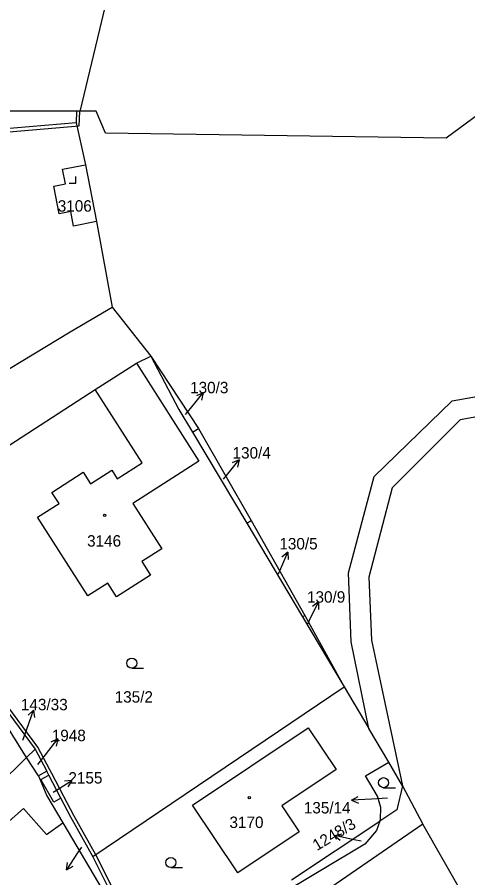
# Model space of a CAD drawing. Extents: x -866656 to -858817, y -1041816 to -1038653.
# Drawn here: x -866364 to -866297, y -1039165.9 to -1039037.7 of the extents above; entities that cross this region are included whole.
import ezdxf

# ---------------------------------------------------------------- set-up
doc = ezdxf.new("R2010")
doc.units = 0
for name, color, linetype in [('Hranice parcel', 7, 'Continuous'), ('Parcelní čísla', 7, 'Continuous'), ('Pop  PČ popisy', 7, 'Continuous'), ('Vnitřní kresba', 7, 'Continuous'), ('Značky budov', 7, 'Continuous'), ('Značky kultur', 7, 'Continuous')]:
    doc.layers.add(name, color=color, linetype=linetype)

msp = doc.modelspace()

# ---------------------------------------------------------------- linework, layer by layer
at = {"layer": 'Hranice parcel'}
for p, q in [((-866355.18, -1039051.73), (-866376.71, -1039051.68)), ((-866355.18, -1039051.73), (-866355.26, -1039053.46)), ((-866352.25, -1039051.74), (-866355.18, -1039051.73)), ((-866350.86, -1039054.98), (-866352.25, -1039051.74)), ((-866295.34, -1039052.14), (-866300.21, -1039055.72)), ((-866355.26, -1039053.46), (-866429.37, -1039059.79)), ((-866355.26, -1039053.46), (-866353.85, -1039059.73)), ((-866300.21, -1039055.72), (-866350.86, -1039054.98)), ((-866357.29, -1039060.35), (-866353.85, -1039059.73)), ((-866353.85, -1039059.73), (-866352.21, -1039068.16)), ((-866356.85, -1039062.56), (-866357.29, -1039060.35)), ((-866358.58, -1039062.9), (-866356.85, -1039062.56)), ((-866357.78, -1039066.99), (-866358.58, -1039062.9)), ((-866356.06, -1039066.65), (-866357.78, -1039066.99)), ((-866355.65, -1039068.83), (-866356.06, -1039066.65)), ((-866352.21, -1039068.16), (-866355.65, -1039068.83)), ((-866352.21, -1039068.16), (-866349.88, -1039080.91)), ((-866356.15, -1039084.56), (-866349.88, -1039080.91)), ((-866349.88, -1039080.91), (-866344.12, -1039088.2)), ((-866386.26, -1039102.78), (-866356.15, -1039084.56)), ((-866352.41, -1039093.17), (-866346.29, -1039089.26)), ((-866346.29, -1039089.26), (-866344.12, -1039088.2)), ((-866346.29, -1039089.26), (-866337, -1039103.85)), ((-866344.12, -1039088.2), (-866337.05, -1039098.98)), ((-866344.12, -1039088.2), (-866339.97, -1039096.13)), ((-866299.33, -1039094.83), (-866281.05, -1039091.59)), ((-866385.07, -1039114.32), (-866352.41, -1039093.17)), ((-866345.45, -1039104.08), (-866352.41, -1039093.17)), ((-866310.92, -1039106.12), (-866299.33, -1039094.83)), ((-866282.67, -1039094.94), (-866298.15, -1039097.67)), ((-866339.97, -1039096.13), (-866337.96, -1039099.51)), ((-866298.15, -1039097.67), (-866308.26, -1039107.78)), ((-866337.96, -1039099.51), (-866337.05, -1039098.98)), ((-866337.96, -1039099.51), (-866329.89, -1039113.05)), ((-866337.05, -1039098.98), (-866329.23, -1039112.64)), ((-866349.14, -1039106.44), (-866345.45, -1039104.08)), ((-866337, -1039103.85), (-866346.8, -1039110.11)), ((-866358.85, -1039108.48), (-866354.19, -1039105.49)), ((-866354.19, -1039105.49), (-866353.1, -1039107.19)), ((-866353.1, -1039107.19), (-866349.94, -1039105.18)), ((-866349.94, -1039105.18), (-866349.14, -1039106.44)), ((-866314.76, -1039120.44), (-866310.92, -1039106.12)), ((-866357.78, -1039110.15), (-866358.85, -1039108.48)), ((-866308.26, -1039107.78), (-866311.73, -1039121.12)), ((-866360.98, -1039112.19), (-866357.78, -1039110.15)), ((-866346.8, -1039110.11), (-866342.49, -1039116.86)), ((-866353.5, -1039123.89), (-866360.98, -1039112.19)), ((-866329.89, -1039113.05), (-866329.23, -1039112.64)), ((-866329.89, -1039113.05), (-866321.57, -1039127.02)), ((-866329.23, -1039112.64), (-866321.25, -1039126.83)), ((-866342.49, -1039116.86), (-866345.47, -1039118.76)), ((-866345.47, -1039118.76), (-866344.17, -1039120.8)), ((-866344.17, -1039120.8), (-866349.23, -1039124.04)), ((-866314.34, -1039130.73), (-866314.76, -1039120.44)), ((-866311.73, -1039121.12), (-866311.34, -1039130.49)), ((-866350.54, -1039121.99), (-866353.5, -1039123.89)), ((-866349.23, -1039124.04), (-866350.54, -1039121.99)), ((-866321.57, -1039127.02), (-866321.25, -1039126.83)), ((-866321.57, -1039127.02), (-866315.37, -1039137.42)), ((-866321.25, -1039126.83), (-866315.37, -1039137.42)), ((-866311.74, -1039143.61), (-866314.34, -1039130.73)), ((-866311.34, -1039130.49), (-866306.7, -1039152.19)), ((-866362.65, -1039147.97), (-866369.12, -1039137.5)), ((-866368.48, -1039137.1), (-866361.35, -1039146.69)), ((-866352.77, -1039162.68), (-866315.37, -1039137.42)), ((-866315.37, -1039137.42), (-866311.74, -1039143.61)), ((-866337.94, -1039155.04), (-866320.75, -1039143.52)), ((-866320.75, -1039143.52), (-866316.57, -1039149.75)), ((-866308.77, -1039148.66), (-866311.74, -1039143.61)), ((-866362.65, -1039147.97), (-866361.35, -1039146.69)), ((-866361.35, -1039146.69), (-866359.62, -1039150)), ((-866362.65, -1039147.97), (-866372.62, -1039157.81)), ((-866360.85, -1039150.7), (-866362.65, -1039147.97)), ((-866312.22, -1039150.69), (-866308.77, -1039148.66)), ((-866306.7, -1039152.19), (-866308.77, -1039148.66)), ((-866359.62, -1039150), (-866360.85, -1039150.7)), ((-866360.85, -1039150.7), (-866359.59, -1039153.64)), ((-866360.48, -1039151.23), (-866359.32, -1039150.57)), ((-866359.32, -1039150.57), (-866359.62, -1039150)), ((-866357.53, -1039154.01), (-866359.32, -1039150.57)), ((-866316.57, -1039149.75), (-866324.67, -1039155.17)), ((-866310.45, -1039153.7), (-866312.22, -1039150.69)), ((-866358.57, -1039154.61), (-866360.48, -1039151.23)), ((-866306.7, -1039152.19), (-866307.55, -1039155.75)), ((-866306.7, -1039152.19), (-866303.68, -1039157.87)), ((-866359.59, -1039153.64), (-866357.21, -1039157.68)), ((-866357.53, -1039154.01), (-866358.57, -1039154.61)), ((-866356.05, -1039156.85), (-866357.53, -1039154.01)), ((-866309.92, -1039155.39), (-866310.45, -1039153.7)), ((-866370.84, -1039162.35), (-866363.08, -1039155.55)), ((-866363.08, -1039155.55), (-866359.65, -1039159.43)), ((-866331.19, -1039165.11), (-866337.94, -1039155.04)), ((-866324.67, -1039155.17), (-866322.09, -1039159.02)), ((-866307.55, -1039155.75), (-866310.1, -1039157.45)), ((-866309.99, -1039157.16), (-866309.92, -1039155.39)), ((-866352.77, -1039162.68), (-866356.05, -1039156.85)), ((-866310.1, -1039157.45), (-866309.99, -1039157.16)), ((-866359.65, -1039159.43), (-866357.21, -1039157.68)), ((-866357.21, -1039157.68), (-866345.97, -1039176.74)), ((-866303.68, -1039157.87), (-866341.39, -1039183.79)), ((-866323.23, -1039166.19), (-866310.1, -1039157.45)), ((-866310.1, -1039157.45), (-866310.61, -1039158.82)), ((-866285.41, -1039190.05), (-866303.68, -1039157.87)), ((-866322.09, -1039159.02), (-866331.19, -1039165.11)), ((-866310.61, -1039158.82), (-866312.33, -1039160.86)), ((-866312.33, -1039160.86), (-866337.04, -1039175.62)), ((-866345.58, -1039176.95), (-866352.77, -1039162.68))]:
    msp.add_line(p, q, dxfattribs=at)
at = {"layer": 'Pop  PČ popisy'}
for p, q in [((-866338.24, -1039095.98), (-866336.35, -1039093.65)), ((-866336.35, -1039093.65), (-866337.37, -1039094.11)), ((-866336.35, -1039093.65), (-866336.59, -1039094.74)), ((-866338.97, -1039096.89), (-866338.24, -1039095.98)), ((-866332.9, -1039105.95), (-866331.01, -1039103.62)), ((-866331.01, -1039103.62), (-866332.03, -1039104.08)), ((-866331.01, -1039103.62), (-866331.25, -1039104.71)), ((-866333.33, -1039106.49), (-866332.9, -1039105.95)), ((-866324.96, -1039120.14), (-866323.79, -1039117.38)), ((-866323.79, -1039117.38), (-866324.64, -1039118.1)), ((-866323.79, -1039117.38), (-866323.72, -1039118.49)), ((-866325.15, -1039120.59), (-866324.96, -1039120.14)), ((-866320.55, -1039127.48), (-866319.23, -1039124.78)), ((-866319.23, -1039124.78), (-866320.12, -1039125.46)), ((-866319.23, -1039124.78), (-866319.22, -1039125.9)), ((-866320.82, -1039128.03), (-866320.55, -1039127.48)), ((-866362.6, -1039143.71), (-866361.57, -1039140.89)), ((-866361.57, -1039140.89), (-866362.39, -1039141.66)), ((-866361.57, -1039140.89), (-866361.45, -1039142)), ((-866363.2, -1039145.39), (-866362.6, -1039143.71)), ((-866359.83, -1039147.54), (-866357.98, -1039145.18)), ((-866357.98, -1039145.18), (-866358.99, -1039145.66)), ((-866357.98, -1039145.18), (-866358.2, -1039146.27)), ((-866360.96, -1039148.98), (-866359.83, -1039147.54)), ((-866358.43, -1039152.96), (-866355.89, -1039151.37)), ((-866355.89, -1039151.37), (-866357, -1039151.48)), ((-866355.89, -1039151.37), (-866356.47, -1039152.33)), ((-866358.68, -1039153.12), (-866358.43, -1039152.96)), ((-866314.31, -1039154.31), (-866313.33, -1039153.76)), ((-866311.31, -1039154.15), (-866314.31, -1039154.31)), ((-866314.31, -1039154.31), (-866313.28, -1039154.76)), ((-866308.97, -1039154.02), (-866311.31, -1039154.15)), ((-866316.84, -1039159.59), (-866315.76, -1039159.3)), ((-866313.91, -1039160.21), (-866316.84, -1039159.59)), ((-866316.84, -1039159.59), (-866315.97, -1039160.28)), ((-866312.89, -1039160.43), (-866313.91, -1039160.21)), ((-866355.03, -1039162.17), (-866356.66, -1039164.69)), ((-866354.47, -1039161.3), (-866355.03, -1039162.17)), ((-866356.66, -1039164.69), (-866356.54, -1039163.57)), ((-866356.66, -1039164.69), (-866355.7, -1039164.12))]:
    msp.add_line(p, q, dxfattribs=at)
at = {"layer": 'Vnitřní kresba'}
for p, q in [((-866345.5, -1039013.16), (-866354.68, -1039051.75)), ((-866354.78, -1039053.92), (-866354.68, -1039051.75)), ((-866436.18, -1039060.87), (-866354.78, -1039053.92)), ((-866360.93, -1039146.42), (-866368.08, -1039136.8)), ((-866359.18, -1039149.77), (-866360.93, -1039146.42)), ((-866358.88, -1039150.34), (-866359.18, -1039149.77)), ((-866357.09, -1039153.78), (-866358.88, -1039150.34)), ((-866355.61, -1039156.61), (-866357.09, -1039153.78)), ((-866352.33, -1039162.44), (-866355.61, -1039156.61)), ((-866345.14, -1039176.71), (-866352.33, -1039162.44))]:
    msp.add_line(p, q, dxfattribs=at)
at = {"layer": 'Značky budov'}
for centre in [(-866351.03, -1039111.89), (-866329.5, -1039153.95)]:
    msp.add_circle(centre, 0.175, dxfattribs=at)
at = {"layer": 'Značky kultur'}
for p, q in [((-866355.3, -1039062.43), (-866355.3, -1039061.43)), ((-866356.3, -1039062.43), (-866355.3, -1039062.43)), ((-866346.98, -1039134.65), (-866345.23, -1039134.65)), ((-866309.53, -1039152.45), (-866307.78, -1039152.45)), ((-866341.16, -1039164.35), (-866339.41, -1039164.35))]:
    msp.add_line(p, q, dxfattribs=at)
for centre in [(-866346.98, -1039133.9), (-866309.53, -1039151.7), (-866341.16, -1039163.6)]:
    msp.add_circle(centre, 0.75, dxfattribs=at)

# ---------------------------------------------------------------- texts
at = {"layer": 'Parcelní čísla'}
for s, p in [('3106', (-866357.98, -1039066.68)), ('130/3', (-866338.3, -1039093.72)), ('130/4', (-866331.99, -1039103.44)), ('3146', (-866353.62, -1039116.55)), ('130/5', (-866325.03, -1039116.97)), ('130/9', (-866320.92, -1039124.9)), ('135/2', (-866349.52, -1039139.78)), ('143/33', (-866363.46, -1039140.92)), ('1948', (-866358.87, -1039145.52)), ('2155', (-866356.4, -1039151.83)), ('135/14', (-866321.39, -1039156.28)), ('3170', (-866332.45, -1039158.45))]:
    msp.add_text(s, height=1.7, dxfattribs=at).set_placement(p)
msp.add_text('1248/3', height=1.7, rotation=31, dxfattribs=at).set_placement((-866319.45, -1039161.9))

doc.saveas('drawing.dxf')
